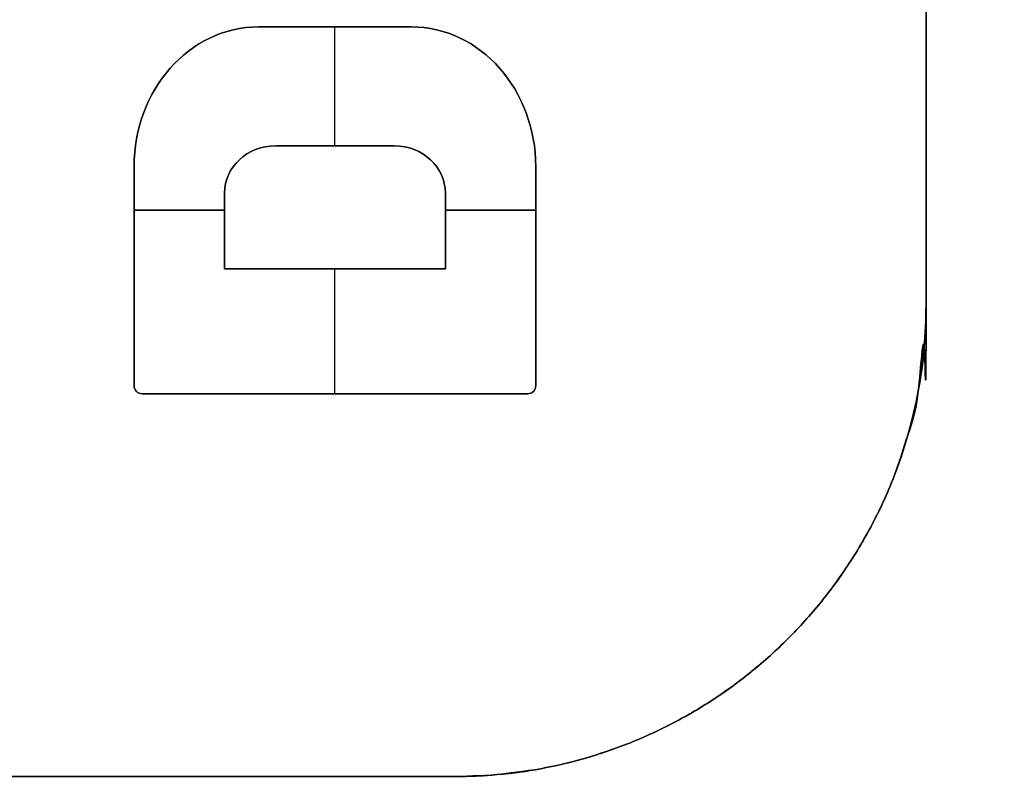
# Model space of a CAD drawing. Header units: millimetres. Extents: x -661 to 720, y -255 to 255.
# Tile 618 of 656: x -471.3 to -465.03, y -39.54 to -34.68. Entities that reach past the tile are written whole.
import ezdxf

# ---------------------------------------------------------------- set-up
doc = ezdxf.new("R2010")
doc.units = ezdxf.units.MM
doc.layers.add('Floreana 120', color=18, linetype='Continuous', true_color=0x000000)

msp = doc.modelspace()

# ---------------------------------------------------------------- linework, layer by layer
at = {"layer": 'Floreana 120', "color": 253, "true_color": 0x97aaae}
for p, q in [((-465.5296, -36.5, -0.05), (-465.5296, 36.5, -0.05)), ((-469.7799, -34.7256, -0.15), (-469.2941, -34.7256, -0.15)), ((-469.7799, -34.7256, -0.15), (-469.2941, -34.7256, -0.15)), ((-469.537, -34.7256, -0.2), (-469.537, -34.7256, -0.1)), ((-469.537, -34.7256, -0.2), (-469.537, -34.7256, -0.1)), ((-469.2941, -34.7256, -0.15), (-468.8073, -34.7256, -0.15)), ((-469.2941, -34.7256, -0.15), (-468.8073, -34.7256, -0.15)), ((-469.2938, -35.483, -0.1), (-469.2938, -34.7256, -0.1)), ((-469.2938, -35.483, -0.1), (-469.2938, -34.7256, -0.1)), ((-469.2938, -35.483, -0.2), (-469.2938, -34.7256, -0.2)), ((-469.2938, -35.483, -0.2), (-469.2938, -34.7256, -0.2)), ((-469.0507, -34.7256, -0.2), (-469.0507, -34.7256, -0.1)), ((-469.0507, -34.7256, -0.2), (-469.0507, -34.7256, -0.1)), ((-469.6705, -35.483, -0.15), (-469.2941, -35.483, -0.15)), ((-469.6705, -35.483, -0.15), (-469.2941, -35.483, -0.15)), ((-469.4823, -35.483, -0.1), (-469.4823, -35.483, -0.2)), ((-469.4823, -35.483, -0.1), (-469.4823, -35.483, -0.2)), ((-469.2941, -35.483, -0.15), (-468.9158, -35.483, -0.15)), ((-469.2941, -35.483, -0.15), (-468.9158, -35.483, -0.15)), ((-469.105, -35.483, -0.1), (-469.105, -35.483, -0.2)), ((-469.105, -35.483, -0.1), (-469.105, -35.483, -0.2)), ((-470.5727, -35.6167, -0.15), (-470.5727, -37.0113, -0.15)), ((-470.5727, -35.6167, -0.15), (-470.5727, -37.0113, -0.15)), ((-468.0148, -37.0113, -0.15), (-468.0148, -35.6167, -0.15)), ((-468.0148, -37.0113, -0.15), (-468.0148, -35.6167, -0.15)), ((-469.9969, -36.2669, -0.15), (-469.9969, -35.7839, -0.15)), ((-469.9969, -36.2669, -0.15), (-469.9969, -35.7839, -0.15)), ((-468.5906, -35.7839, -0.15), (-468.5906, -36.2669, -0.15)), ((-468.5906, -35.7839, -0.15), (-468.5906, -36.2669, -0.15)), ((-470.5727, -35.894, -0.1), (-469.9969, -35.894, -0.1)), ((-470.5727, -35.894, -0.1), (-469.9969, -35.894, -0.1)), ((-469.9969, -35.894, -0.2), (-470.5727, -35.894, -0.2)), ((-469.9969, -35.894, -0.2), (-470.5727, -35.894, -0.2)), ((-468.5906, -35.894, -0.1), (-468.0148, -35.894, -0.1)), ((-468.5906, -35.894, -0.1), (-468.0148, -35.894, -0.1)), ((-468.0148, -35.894, -0.2), (-468.5906, -35.894, -0.2)), ((-468.0148, -35.894, -0.2), (-468.5906, -35.894, -0.2)), ((-469.9969, -36.0254, -0.2), (-469.9969, -36.0254, -0.1)), ((-469.9969, -36.0254, -0.2), (-469.9969, -36.0254, -0.1)), ((-468.5906, -36.0254, -0.2), (-468.5906, -36.0254, -0.1)), ((-468.5906, -36.0254, -0.2), (-468.5906, -36.0254, -0.1)), ((-469.9969, -36.2669, -0.15), (-469.2941, -36.2669, -0.15)), ((-469.9969, -36.2669, -0.15), (-469.2941, -36.2669, -0.15)), ((-469.6455, -36.2669, -0.2), (-469.6455, -36.2669, -0.1)), ((-469.6455, -36.2669, -0.2), (-469.6455, -36.2669, -0.1)), ((-469.2941, -36.2669, -0.15), (-468.5906, -36.2669, -0.15)), ((-469.2941, -36.2669, -0.15), (-468.5906, -36.2669, -0.15)), ((-469.2938, -37.0624, -0.1), (-469.2938, -36.2669, -0.1)), ((-469.2938, -37.0624, -0.1), (-469.2938, -36.2669, -0.1)), ((-469.2938, -37.0624, -0.2), (-469.2938, -36.2669, -0.2)), ((-469.2938, -37.0624, -0.2), (-469.2938, -36.2669, -0.2)), ((-468.9424, -36.2669, -0.2), (-468.9424, -36.2669, -0.1)), ((-468.9424, -36.2669, -0.2), (-468.9424, -36.2669, -0.1)), ((-470.5727, -36.314, -0.2), (-470.5727, -36.314, -0.1)), ((-470.5727, -36.314, -0.2), (-470.5727, -36.314, -0.1)), ((-468.0148, -36.314, -0.2), (-468.0148, -36.314, -0.1)), ((-468.0148, -36.314, -0.2), (-468.0148, -36.314, -0.1)), ((-470.5202, -37.0624, -0.15), (-469.2941, -37.0624, -0.15)), ((-470.5202, -37.0624, -0.15), (-469.2941, -37.0624, -0.15)), ((-469.9071, -37.0624, -0.1), (-469.9071, -37.0624, -0.2)), ((-469.9071, -37.0624, -0.1), (-469.9071, -37.0624, -0.2)), ((-469.2941, -37.0624, -0.15), (-468.0664, -37.0624, -0.15)), ((-469.2941, -37.0624, -0.15), (-468.0664, -37.0624, -0.15)), ((-468.6803, -37.0624, -0.1), (-468.6803, -37.0624, -0.2)), ((-468.6803, -37.0624, -0.1), (-468.6803, -37.0624, -0.2)), ((-482.5296, -39.5, -0.05), (-468.5296, -39.5, -0.05))]:
    msp.add_line(p, q, dxfattribs=at)
at = {"layer": 'Floreana 120', "color": 250, "true_color": 0x282421}
for points, knots in [([(-652.0296, -251, 10), (-475.5296, -251, 10), (-299.0296, -251, 10), (-294.0296, -251, 10), (-294.0296, -246, 10), (-294.0296, 0, 10), (-294.0296, 246, 10), (-294.0296, 251, 10), (-299.0296, 251, 10), (-475.5296, 251, 10), (-652.0296, 251, 10), (-657.0296, 251, 10), (-657.0296, 246, 10), (-657.0296, 0, 10), (-657.0296, -246, 10), (-657.0296, -251, 10), (-652.0296, -251, 10)], [0, 0, 0, 353, 353, 363, 363, 855, 855, 865, 865, 1218, 1218, 1228, 1228, 1720, 1720, 1730, 1730, 1730]), ([(-294.0296, 246), (-294.0296, 0), (-294.0296, -246), (-294.0296, -251), (-299.0296, -251), (-475.5296, -251), (-652.0296, -251), (-657.0296, -251), (-657.0296, -246), (-657.0296, 0), (-657.0296, 246), (-657.0296, 251), (-652.0296, 251), (-475.5296, 251), (-299.0296, 251), (-294.0296, 251), (-294.0296, 246)], [0, 0, 0, 492, 492, 502, 502, 855, 855, 865, 865, 1357, 1357, 1367, 1367, 1720, 1720, 1730, 1730, 1730])]:
    msp.add_rational_spline(points, [1, 1, 1, 0.707106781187, 1, 1, 1, 0.707106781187, 1, 1, 1, 0.707106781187, 1, 1, 1, 0.707106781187, 1], degree=2, knots=knots, dxfattribs=at)
at = {"layer": 'Floreana 120', "color": 253, "true_color": 0x97aaae}
for points, weights, knots in [([(-482.5296, -39.5), (-475.5296, -39.5), (-468.5296, -39.5), (-465.5296, -39.5), (-465.5296, -36.5), (-465.5296, 0), (-465.5296, 36.5), (-465.5296, 39.5), (-468.5296, 39.5), (-475.5296, 39.5), (-482.5296, 39.5), (-485.5296, 39.5), (-485.5296, 36.5), (-485.5296, 0), (-485.5296, -36.5), (-485.5296, -39.5), (-482.5296, -39.5)], [1, 1, 1, 0.707106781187, 1, 1, 1, 0.707106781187, 1, 1, 1, 0.707106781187, 1, 1, 1, 0.707106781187, 1], [0, 0, 0, 14, 14, 20, 20, 93, 93, 99, 99, 113, 113, 119, 119, 192, 192, 198, 198, 198]), ([(-468.5296, -39.5, -0.1), (-475.5296, -39.5, -0.1), (-482.5296, -39.5, -0.1), (-485.5296, -39.5, -0.1), (-485.5296, -36.5, -0.1), (-485.5296, 0, -0.1), (-485.5296, 36.5, -0.1), (-485.5296, 39.5, -0.1), (-482.5296, 39.5, -0.1), (-475.5296, 39.5, -0.1), (-468.5296, 39.5, -0.1), (-465.5296, 39.5, -0.1), (-465.5296, 36.5, -0.1), (-465.5296, 0, -0.1), (-465.5296, -36.5, -0.1), (-465.5296, -39.5, -0.1), (-468.5296, -39.5, -0.1)], [1, 1, 1, 0.707106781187, 1, 1, 1, 0.707106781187, 1, 1, 1, 0.707106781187, 1, 1, 1, 0.707106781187, 1], [0, 0, 0, 14, 14, 20, 20, 93, 93, 99, 99, 113, 113, 119, 119, 192, 192, 198, 198, 198]), ([(-465.5296, -36.5), (-465.5296, -39.5), (-468.5296, -39.5), (-468.5296, -39.5, -0.05), (-468.5296, -39.5, -0.1), (-465.5296, -39.5, -0.1), (-465.5296, -36.5, -0.1), (-465.5296, -36.5, -0.05), (-465.5296, -36.5)], [1, 0.707106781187, 1, 1, 1, 0.707106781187, 1, 1, 1], [0, 0, 0, 6, 6, 6.1, 6.1, 12.1, 12.1, 12.2, 12.2, 12.2])]:
    msp.add_rational_spline(points, weights, degree=2, knots=knots, dxfattribs=at)
for points, degree in [([(-465.5296, -36.5, -0.1), (-465.5296, 0, -0.1), (-465.5296, 36.5, -0.1)], 2), ([(-465.5296, 36.5), (-465.5296, 0), (-465.5296, -36.5)], 2), ([(-469.7799, -34.7256, -0.2), (-470.2227, -34.7266, -0.2), (-470.5724, -35.1294, -0.2), (-470.5727, -35.6167, -0.2)], 3), ([(-470.5727, -35.6167, -0.1), (-470.5724, -35.1294, -0.1), (-470.2227, -34.7266, -0.1), (-469.7799, -34.7256, -0.1)], 3), ([(-469.7799, -34.7256, -0.15), (-470.2227, -34.7266, -0.15), (-470.5724, -35.1294, -0.15), (-470.5727, -35.6167, -0.15)], 3), ([(-469.7799, -34.7256, -0.2), (-470.2227, -34.7266, -0.2), (-470.5724, -35.1294, -0.2), (-470.5727, -35.6167, -0.2)], 3), ([(-470.5727, -35.6167, -0.1), (-470.5724, -35.1294, -0.1), (-470.2227, -34.7266, -0.1), (-469.7799, -34.7256, -0.1)], 3), ([(-469.7799, -34.7256, -0.15), (-470.2227, -34.7266, -0.15), (-470.5724, -35.1294, -0.15), (-470.5727, -35.6167, -0.15)], 3), ([(-469.2941, -34.7256, -0.2), (-469.537, -34.7256, -0.2), (-469.7799, -34.7256, -0.2)], 2), ([(-469.7799, -34.7256, -0.2), (-469.7799, -34.7256, -0.15), (-469.7799, -34.7256, -0.1)], 2), ([(-469.7799, -34.7256, -0.1), (-469.537, -34.7256, -0.1), (-469.2941, -34.7256, -0.1)], 2), ([(-469.7799, -34.7256, -0.1), (-469.7799, -34.7256, -0.15), (-469.7799, -34.7256, -0.2)], 2), ([(-469.7799, -34.7256, -0.1), (-469.7799, -34.7256, -0.15), (-469.7799, -34.7256, -0.2)], 2), ([(-469.2941, -34.7256, -0.2), (-469.537, -34.7256, -0.2), (-469.7799, -34.7256, -0.2)], 2), ([(-469.7799, -34.7256, -0.2), (-469.7799, -34.7256, -0.15), (-469.7799, -34.7256, -0.1)], 2), ([(-469.7799, -34.7256, -0.1), (-469.537, -34.7256, -0.1), (-469.2941, -34.7256, -0.1)], 2), ([(-469.2941, -34.7256, -0.1), (-469.2941, -34.7256, -0.15), (-469.2941, -34.7256, -0.2)], 2), ([(-468.8073, -34.7256, -0.2), (-469.0507, -34.7256, -0.2), (-469.2941, -34.7256, -0.2)], 2), ([(-469.2941, -34.7256, -0.2), (-469.2941, -34.7256, -0.15), (-469.2941, -34.7256, -0.1)], 2), ([(-469.2941, -34.7256, -0.1), (-469.0507, -34.7256, -0.1), (-468.8073, -34.7256, -0.1)], 2), ([(-468.8073, -34.7256, -0.2), (-469.0507, -34.7256, -0.2), (-469.2941, -34.7256, -0.2)], 2), ([(-469.2941, -34.7256, -0.2), (-469.2941, -34.7256, -0.15), (-469.2941, -34.7256, -0.1)], 2), ([(-469.2941, -34.7256, -0.1), (-469.0507, -34.7256, -0.1), (-468.8073, -34.7256, -0.1)], 2), ([(-469.2941, -34.7256, -0.1), (-469.2941, -34.7256, -0.15), (-469.2941, -34.7256, -0.2)], 2), ([(-468.0148, -35.6167, -0.2), (-468.0148, -35.1301, -0.2), (-468.3644, -34.7266, -0.2), (-468.8073, -34.7256, -0.2)], 3), ([(-468.8073, -34.7256, -0.2), (-468.8073, -34.7256, -0.15), (-468.8073, -34.7256, -0.1)], 2), ([(-468.8073, -34.7256, -0.1), (-468.3644, -34.7266, -0.1), (-468.0148, -35.1301, -0.1), (-468.0148, -35.6167, -0.1)], 3), ([(-468.0148, -35.6167, -0.15), (-468.0148, -35.1301, -0.15), (-468.3644, -34.7266, -0.15), (-468.8073, -34.7256, -0.15)], 3), ([(-468.8073, -34.7256, -0.1), (-468.8073, -34.7256, -0.15), (-468.8073, -34.7256, -0.2)], 2), ([(-468.0148, -35.6167, -0.2), (-468.0148, -35.1301, -0.2), (-468.3644, -34.7266, -0.2), (-468.8073, -34.7256, -0.2)], 3), ([(-468.8073, -34.7256, -0.2), (-468.8073, -34.7256, -0.15), (-468.8073, -34.7256, -0.1)], 2), ([(-468.8073, -34.7256, -0.1), (-468.3644, -34.7266, -0.1), (-468.0148, -35.1301, -0.1), (-468.0148, -35.6167, -0.1)], 3), ([(-468.0148, -35.6167, -0.15), (-468.0148, -35.1301, -0.15), (-468.3644, -34.7266, -0.15), (-468.8073, -34.7256, -0.15)], 3), ([(-468.8073, -34.7256, -0.1), (-468.8073, -34.7256, -0.15), (-468.8073, -34.7256, -0.2)], 2), ([(-470.3422, -34.9888, -0.1), (-470.3422, -34.9888, -0.15), (-470.3422, -34.9888, -0.2)], 2), ([(-470.3422, -34.9888, -0.1), (-470.3422, -34.9888, -0.15), (-470.3422, -34.9888, -0.2)], 2), ([(-468.245, -34.9891, -0.1), (-468.245, -34.9891, -0.15), (-468.245, -34.9891, -0.2)], 2), ([(-468.245, -34.9891, -0.1), (-468.245, -34.9891, -0.15), (-468.245, -34.9891, -0.2)], 2), ([(-469.9969, -35.7839, -0.2), (-469.9959, -35.62, -0.2), (-469.8536, -35.483, -0.2), (-469.6705, -35.483, -0.2)], 3), ([(-469.6705, -35.483, -0.1), (-469.8536, -35.483, -0.1), (-469.9959, -35.62, -0.1), (-469.9969, -35.7839, -0.1)], 3), ([(-469.9969, -35.7839, -0.15), (-469.9959, -35.62, -0.15), (-469.8536, -35.483, -0.15), (-469.6705, -35.483, -0.15)], 3), ([(-469.9969, -35.7839, -0.2), (-469.9959, -35.62, -0.2), (-469.8536, -35.483, -0.2), (-469.6705, -35.483, -0.2)], 3), ([(-469.6705, -35.483, -0.1), (-469.8536, -35.483, -0.1), (-469.9959, -35.62, -0.1), (-469.9969, -35.7839, -0.1)], 3), ([(-469.9969, -35.7839, -0.15), (-469.9959, -35.62, -0.15), (-469.8536, -35.483, -0.15), (-469.6705, -35.483, -0.15)], 3), ([(-469.2941, -35.483, -0.1), (-469.4823, -35.483, -0.1), (-469.6705, -35.483, -0.1)], 2), ([(-469.6705, -35.483, -0.1), (-469.6705, -35.483, -0.15), (-469.6705, -35.483, -0.2)], 2), ([(-469.6705, -35.483, -0.2), (-469.4823, -35.483, -0.2), (-469.2941, -35.483, -0.2)], 2), ([(-469.6705, -35.483, -0.2), (-469.6705, -35.483, -0.15), (-469.6705, -35.483, -0.1)], 2), ([(-469.6705, -35.483, -0.2), (-469.6705, -35.483, -0.15), (-469.6705, -35.483, -0.1)], 2), ([(-469.2941, -35.483, -0.1), (-469.4823, -35.483, -0.1), (-469.6705, -35.483, -0.1)], 2), ([(-469.6705, -35.483, -0.1), (-469.6705, -35.483, -0.15), (-469.6705, -35.483, -0.2)], 2), ([(-469.6705, -35.483, -0.2), (-469.4823, -35.483, -0.2), (-469.2941, -35.483, -0.2)], 2), ([(-468.9158, -35.483, -0.1), (-469.105, -35.483, -0.1), (-469.2941, -35.483, -0.1)], 2), ([(-469.2941, -35.483, -0.1), (-469.2941, -35.483, -0.15), (-469.2941, -35.483, -0.2)], 2), ([(-469.2941, -35.483, -0.2), (-469.105, -35.483, -0.2), (-468.9158, -35.483, -0.2)], 2), ([(-469.2941, -35.483, -0.2), (-469.2941, -35.483, -0.15), (-469.2941, -35.483, -0.1)], 2), ([(-469.2941, -35.483, -0.2), (-469.2941, -35.483, -0.15), (-469.2941, -35.483, -0.1)], 2), ([(-468.9158, -35.483, -0.1), (-469.105, -35.483, -0.1), (-469.2941, -35.483, -0.1)], 2), ([(-469.2941, -35.483, -0.1), (-469.2941, -35.483, -0.15), (-469.2941, -35.483, -0.2)], 2), ([(-469.2941, -35.483, -0.2), (-469.105, -35.483, -0.2), (-468.9158, -35.483, -0.2)], 2), ([(-468.9158, -35.483, -0.2), (-468.9158, -35.483, -0.15), (-468.9158, -35.483, -0.1)], 2), ([(-468.9158, -35.483, -0.1), (-468.9158, -35.483, -0.15), (-468.9158, -35.483, -0.2)], 2), ([(-468.9158, -35.483, -0.2), (-468.7339, -35.483, -0.2), (-468.5906, -35.62, -0.2), (-468.5906, -35.7839, -0.2)], 3), ([(-468.5906, -35.7839, -0.1), (-468.5906, -35.62, -0.1), (-468.7339, -35.483, -0.1), (-468.9158, -35.483, -0.1)], 3), ([(-468.9158, -35.483, -0.15), (-468.7339, -35.483, -0.15), (-468.5906, -35.62, -0.15), (-468.5906, -35.7839, -0.15)], 3), ([(-468.9158, -35.483, -0.1), (-468.9158, -35.483, -0.15), (-468.9158, -35.483, -0.2)], 2), ([(-468.9158, -35.483, -0.2), (-468.7339, -35.483, -0.2), (-468.5906, -35.62, -0.2), (-468.5906, -35.7839, -0.2)], 3), ([(-468.5906, -35.7839, -0.1), (-468.5906, -35.62, -0.1), (-468.7339, -35.483, -0.1), (-468.9158, -35.483, -0.1)], 3), ([(-468.9158, -35.483, -0.15), (-468.7339, -35.483, -0.15), (-468.5906, -35.62, -0.15), (-468.5906, -35.7839, -0.15)], 3), ([(-468.9158, -35.483, -0.2), (-468.9158, -35.483, -0.15), (-468.9158, -35.483, -0.1)], 2), ([(-469.902, -35.572, -0.1), (-469.902, -35.572, -0.15), (-469.902, -35.572, -0.2)], 2), ([(-469.902, -35.572, -0.1), (-469.902, -35.572, -0.15), (-469.902, -35.572, -0.2)], 2), ([(-468.685, -35.572, -0.1), (-468.685, -35.572, -0.15), (-468.685, -35.572, -0.2)], 2), ([(-468.685, -35.572, -0.1), (-468.685, -35.572, -0.15), (-468.685, -35.572, -0.2)], 2), ([(-470.5727, -37.0113, -0.1), (-470.5727, -36.314, -0.1), (-470.5727, -35.6167, -0.1)], 2), ([(-470.5727, -35.6167, -0.1), (-470.5727, -35.6167, -0.15), (-470.5727, -35.6167, -0.2)], 2), ([(-470.5727, -35.6167, -0.2), (-470.5727, -36.314, -0.2), (-470.5727, -37.0113, -0.2)], 2), ([(-470.5727, -35.6167, -0.2), (-470.5727, -35.6167, -0.15), (-470.5727, -35.6167, -0.1)], 2), ([(-470.5727, -37.0113, -0.1), (-470.5727, -36.314, -0.1), (-470.5727, -35.6167, -0.1)], 2), ([(-470.5727, -35.6167, -0.1), (-470.5727, -35.6167, -0.15), (-470.5727, -35.6167, -0.2)], 2), ([(-470.5727, -35.6167, -0.2), (-470.5727, -36.314, -0.2), (-470.5727, -37.0113, -0.2)], 2), ([(-470.5727, -35.6167, -0.2), (-470.5727, -35.6167, -0.15), (-470.5727, -35.6167, -0.1)], 2), ([(-468.0148, -35.6167, -0.1), (-468.0148, -35.6167, -0.15), (-468.0148, -35.6167, -0.2)], 2), ([(-468.0148, -35.6167, -0.1), (-468.0148, -36.314, -0.1), (-468.0148, -37.0113, -0.1)], 2), ([(-468.0148, -37.0113, -0.2), (-468.0148, -36.314, -0.2), (-468.0148, -35.6167, -0.2)], 2), ([(-468.0148, -35.6167, -0.2), (-468.0148, -35.6167, -0.15), (-468.0148, -35.6167, -0.1)], 2), ([(-468.0148, -35.6167, -0.1), (-468.0148, -36.314, -0.1), (-468.0148, -37.0113, -0.1)], 2), ([(-468.0148, -37.0113, -0.2), (-468.0148, -36.314, -0.2), (-468.0148, -35.6167, -0.2)], 2), ([(-468.0148, -35.6167, -0.2), (-468.0148, -35.6167, -0.15), (-468.0148, -35.6167, -0.1)], 2), ([(-468.0148, -35.6167, -0.1), (-468.0148, -35.6167, -0.15), (-468.0148, -35.6167, -0.2)], 2), ([(-469.9969, -35.7839, -0.1), (-469.9969, -35.7839, -0.15), (-469.9969, -35.7839, -0.2)], 2), ([(-469.9969, -35.7839, -0.1), (-469.9969, -35.7839, -0.15), (-469.9969, -35.7839, -0.2)], 2), ([(-469.9969, -35.7839, -0.1), (-469.9969, -36.0254, -0.1), (-469.9969, -36.2669, -0.1)], 2), ([(-469.9969, -36.2669, -0.2), (-469.9969, -36.0254, -0.2), (-469.9969, -35.7839, -0.2)], 2), ([(-469.9969, -35.7839, -0.2), (-469.9969, -35.7839, -0.15), (-469.9969, -35.7839, -0.1)], 2), ([(-469.9969, -35.7839, -0.1), (-469.9969, -36.0254, -0.1), (-469.9969, -36.2669, -0.1)], 2), ([(-469.9969, -36.2669, -0.2), (-469.9969, -36.0254, -0.2), (-469.9969, -35.7839, -0.2)], 2), ([(-469.9969, -35.7839, -0.2), (-469.9969, -35.7839, -0.15), (-469.9969, -35.7839, -0.1)], 2), ([(-468.5906, -35.7839, -0.2), (-468.5906, -35.7839, -0.15), (-468.5906, -35.7839, -0.1)], 2), ([(-468.5906, -35.7839, -0.2), (-468.5906, -35.7839, -0.15), (-468.5906, -35.7839, -0.1)], 2), ([(-468.5906, -36.2669, -0.1), (-468.5906, -36.0254, -0.1), (-468.5906, -35.7839, -0.1)], 2), ([(-468.5906, -35.7839, -0.1), (-468.5906, -35.7839, -0.15), (-468.5906, -35.7839, -0.2)], 2), ([(-468.5906, -35.7839, -0.2), (-468.5906, -36.0254, -0.2), (-468.5906, -36.2669, -0.2)], 2), ([(-468.5906, -36.2669, -0.1), (-468.5906, -36.0254, -0.1), (-468.5906, -35.7839, -0.1)], 2), ([(-468.5906, -35.7839, -0.1), (-468.5906, -35.7839, -0.15), (-468.5906, -35.7839, -0.2)], 2), ([(-468.5906, -35.7839, -0.2), (-468.5906, -36.0254, -0.2), (-468.5906, -36.2669, -0.2)], 2), ([(-469.2941, -36.2669, -0.2), (-469.6455, -36.2669, -0.2), (-469.9969, -36.2669, -0.2)], 2), ([(-469.9969, -36.2669, -0.2), (-469.9969, -36.2669, -0.15), (-469.9969, -36.2669, -0.1)], 2), ([(-469.9969, -36.2669, -0.1), (-469.6455, -36.2669, -0.1), (-469.2941, -36.2669, -0.1)], 2), ([(-469.9969, -36.2669, -0.1), (-469.9969, -36.2669, -0.15), (-469.9969, -36.2669, -0.2)], 2), ([(-469.9969, -36.2669, -0.1), (-469.9969, -36.2669, -0.15), (-469.9969, -36.2669, -0.2)], 2), ([(-469.2941, -36.2669, -0.2), (-469.6455, -36.2669, -0.2), (-469.9969, -36.2669, -0.2)], 2), ([(-469.9969, -36.2669, -0.2), (-469.9969, -36.2669, -0.15), (-469.9969, -36.2669, -0.1)], 2), ([(-469.9969, -36.2669, -0.1), (-469.6455, -36.2669, -0.1), (-469.2941, -36.2669, -0.1)], 2), ([(-468.5906, -36.2669, -0.2), (-468.9424, -36.2669, -0.2), (-469.2941, -36.2669, -0.2)], 2), ([(-469.2941, -36.2669, -0.2), (-469.2941, -36.2669, -0.15), (-469.2941, -36.2669, -0.1)], 2), ([(-469.2941, -36.2669, -0.1), (-468.9424, -36.2669, -0.1), (-468.5906, -36.2669, -0.1)], 2), ([(-469.2941, -36.2669, -0.1), (-469.2941, -36.2669, -0.15), (-469.2941, -36.2669, -0.2)], 2), ([(-468.5906, -36.2669, -0.2), (-468.9424, -36.2669, -0.2), (-469.2941, -36.2669, -0.2)], 2), ([(-469.2941, -36.2669, -0.2), (-469.2941, -36.2669, -0.15), (-469.2941, -36.2669, -0.1)], 2), ([(-469.2941, -36.2669, -0.1), (-468.9424, -36.2669, -0.1), (-468.5906, -36.2669, -0.1)], 2), ([(-469.2941, -36.2669, -0.1), (-469.2941, -36.2669, -0.15), (-469.2941, -36.2669, -0.2)], 2), ([(-468.5906, -36.2669, -0.1), (-468.5906, -36.2669, -0.15), (-468.5906, -36.2669, -0.2)], 2), ([(-468.5906, -36.2669, -0.1), (-468.5906, -36.2669, -0.15), (-468.5906, -36.2669, -0.2)], 2), ([(-468.5906, -36.2669, -0.2), (-468.5906, -36.2669, -0.15), (-468.5906, -36.2669, -0.1)], 2), ([(-468.5906, -36.2669, -0.2), (-468.5906, -36.2669, -0.15), (-468.5906, -36.2669, -0.1)], 2), ([(-465.5296, -36.5), (-465.5296, -36.5, -0.05), (-465.5296, -36.5, -0.1)], 2), ([(-470.5727, -37.0113, -0.2), (-470.5727, -37.0113, -0.15), (-470.5727, -37.0113, -0.1)], 2), ([(-470.5727, -37.0113, -0.2), (-470.5727, -37.0113, -0.15), (-470.5727, -37.0113, -0.1)], 2), ([(-470.5727, -37.0113, -0.1), (-470.5727, -37.0113, -0.15), (-470.5727, -37.0113, -0.2)], 2), ([(-470.5727, -37.0113, -0.2), (-470.5727, -37.0247, -0.2), (-470.5672, -37.0376, -0.2), (-470.5574, -37.0474, -0.2)], 3), ([(-470.5574, -37.0474, -0.1), (-470.5672, -37.0376, -0.1), (-470.5727, -37.0247, -0.1), (-470.5727, -37.0113, -0.1)], 3), ([(-470.5727, -37.0113, -0.15), (-470.5727, -37.0247, -0.15), (-470.5672, -37.0376, -0.15), (-470.5574, -37.0474, -0.15)], 3), ([(-470.5727, -37.0113, -0.1), (-470.5727, -37.0113, -0.15), (-470.5727, -37.0113, -0.2)], 2), ([(-470.5727, -37.0113, -0.2), (-470.5727, -37.0247, -0.2), (-470.5672, -37.0376, -0.2), (-470.5574, -37.0474, -0.2)], 3), ([(-470.5574, -37.0474, -0.1), (-470.5672, -37.0376, -0.1), (-470.5727, -37.0247, -0.1), (-470.5727, -37.0113, -0.1)], 3), ([(-470.5727, -37.0113, -0.15), (-470.5727, -37.0247, -0.15), (-470.5672, -37.0376, -0.15), (-470.5574, -37.0474, -0.15)], 3), ([(-470.5688, -37.0307, -0.1), (-470.5688, -37.0307, -0.15), (-470.5688, -37.0307, -0.2)], 2), ([(-470.5688, -37.0307, -0.1), (-470.5688, -37.0307, -0.15), (-470.5688, -37.0307, -0.2)], 2), ([(-470.5574, -37.0474, -0.1), (-470.5574, -37.0474, -0.15), (-470.5574, -37.0474, -0.2)], 2), ([(-470.5574, -37.0474, -0.2), (-470.5483, -37.0574, -0.2), (-470.5342, -37.0624, -0.2), (-470.5202, -37.0624, -0.2)], 3), ([(-470.5202, -37.0624, -0.1), (-470.5342, -37.0624, -0.1), (-470.5483, -37.0574, -0.1), (-470.5574, -37.0474, -0.1)], 3), ([(-470.5574, -37.0474, -0.15), (-470.5483, -37.0574, -0.15), (-470.5342, -37.0624, -0.15), (-470.5202, -37.0624, -0.15)], 3), ([(-470.5574, -37.0474, -0.1), (-470.5574, -37.0474, -0.15), (-470.5574, -37.0474, -0.2)], 2), ([(-470.5574, -37.0474, -0.2), (-470.5483, -37.0574, -0.2), (-470.5342, -37.0624, -0.2), (-470.5202, -37.0624, -0.2)], 3), ([(-470.5202, -37.0624, -0.1), (-470.5342, -37.0624, -0.1), (-470.5483, -37.0574, -0.1), (-470.5574, -37.0474, -0.1)], 3), ([(-470.5574, -37.0474, -0.15), (-470.5483, -37.0574, -0.15), (-470.5342, -37.0624, -0.15), (-470.5202, -37.0624, -0.15)], 3), ([(-470.5574, -37.0474, -0.2), (-470.5574, -37.0474, -0.15), (-470.5574, -37.0474, -0.1)], 2), ([(-470.5574, -37.0474, -0.2), (-470.5574, -37.0474, -0.15), (-470.5574, -37.0474, -0.1)], 2), ([(-468.0664, -37.0624, -0.2), (-468.0527, -37.0624, -0.2), (-468.0387, -37.0574, -0.2), (-468.0301, -37.0474, -0.2)], 3), ([(-468.0301, -37.0474, -0.1), (-468.0387, -37.0574, -0.1), (-468.0527, -37.0624, -0.1), (-468.0664, -37.0624, -0.1)], 3), ([(-468.0664, -37.0624, -0.15), (-468.0527, -37.0624, -0.15), (-468.0387, -37.0574, -0.15), (-468.0301, -37.0474, -0.15)], 3), ([(-468.0664, -37.0624, -0.2), (-468.0527, -37.0624, -0.2), (-468.0387, -37.0574, -0.2), (-468.0301, -37.0474, -0.2)], 3), ([(-468.0301, -37.0474, -0.1), (-468.0387, -37.0574, -0.1), (-468.0527, -37.0624, -0.1), (-468.0664, -37.0624, -0.1)], 3), ([(-468.0664, -37.0624, -0.15), (-468.0527, -37.0624, -0.15), (-468.0387, -37.0574, -0.15), (-468.0301, -37.0474, -0.15)], 3), ([(-468.0301, -37.0474, -0.2), (-468.0198, -37.0376, -0.2), (-468.0148, -37.0247, -0.2), (-468.0148, -37.0113, -0.2)], 3), ([(-468.0148, -37.0113, -0.1), (-468.0148, -37.0247, -0.1), (-468.0198, -37.0376, -0.1), (-468.0301, -37.0474, -0.1)], 3), ([(-468.0301, -37.0474, -0.15), (-468.0198, -37.0376, -0.15), (-468.0148, -37.0247, -0.15), (-468.0148, -37.0113, -0.15)], 3), ([(-468.0301, -37.0474, -0.2), (-468.0198, -37.0376, -0.2), (-468.0148, -37.0247, -0.2), (-468.0148, -37.0113, -0.2)], 3), ([(-468.0148, -37.0113, -0.1), (-468.0148, -37.0247, -0.1), (-468.0198, -37.0376, -0.1), (-468.0301, -37.0474, -0.1)], 3), ([(-468.0301, -37.0474, -0.15), (-468.0198, -37.0376, -0.15), (-468.0148, -37.0247, -0.15), (-468.0148, -37.0113, -0.15)], 3), ([(-468.0301, -37.0474, -0.2), (-468.0301, -37.0474, -0.15), (-468.0301, -37.0474, -0.1)], 2), ([(-468.0301, -37.0474, -0.2), (-468.0301, -37.0474, -0.15), (-468.0301, -37.0474, -0.1)], 2), ([(-468.0301, -37.0474, -0.1), (-468.0301, -37.0474, -0.15), (-468.0301, -37.0474, -0.2)], 2), ([(-468.0301, -37.0474, -0.1), (-468.0301, -37.0474, -0.15), (-468.0301, -37.0474, -0.2)], 2), ([(-468.0185, -37.0307, -0.1), (-468.0185, -37.0307, -0.15), (-468.0185, -37.0307, -0.2)], 2), ([(-468.0185, -37.0307, -0.1), (-468.0185, -37.0307, -0.15), (-468.0185, -37.0307, -0.2)], 2), ([(-468.0148, -37.0113, -0.1), (-468.0148, -37.0113, -0.15), (-468.0148, -37.0113, -0.2)], 2), ([(-468.0148, -37.0113, -0.1), (-468.0148, -37.0113, -0.15), (-468.0148, -37.0113, -0.2)], 2), ([(-468.0148, -37.0113, -0.2), (-468.0148, -37.0113, -0.15), (-468.0148, -37.0113, -0.1)], 2), ([(-468.0148, -37.0113, -0.2), (-468.0148, -37.0113, -0.15), (-468.0148, -37.0113, -0.1)], 2), ([(-470.5406, -37.0587, -0.1), (-470.5406, -37.0587, -0.15), (-470.5406, -37.0587, -0.2)], 2), ([(-470.5406, -37.0587, -0.1), (-470.5406, -37.0587, -0.15), (-470.5406, -37.0587, -0.2)], 2), ([(-470.5202, -37.0624, -0.2), (-470.5202, -37.0624, -0.15), (-470.5202, -37.0624, -0.1)], 2), ([(-469.2941, -37.0624, -0.1), (-469.9071, -37.0624, -0.1), (-470.5202, -37.0624, -0.1)], 2), ([(-470.5202, -37.0624, -0.1), (-470.5202, -37.0624, -0.15), (-470.5202, -37.0624, -0.2)], 2), ([(-470.5202, -37.0624, -0.2), (-469.9071, -37.0624, -0.2), (-469.2941, -37.0624, -0.2)], 2), ([(-469.2941, -37.0624, -0.1), (-469.9071, -37.0624, -0.1), (-470.5202, -37.0624, -0.1)], 2), ([(-470.5202, -37.0624, -0.1), (-470.5202, -37.0624, -0.15), (-470.5202, -37.0624, -0.2)], 2), ([(-470.5202, -37.0624, -0.2), (-469.9071, -37.0624, -0.2), (-469.2941, -37.0624, -0.2)], 2), ([(-470.5202, -37.0624, -0.2), (-470.5202, -37.0624, -0.15), (-470.5202, -37.0624, -0.1)], 2), ([(-468.0664, -37.0624, -0.1), (-468.6803, -37.0624, -0.1), (-469.2941, -37.0624, -0.1)], 2), ([(-469.2941, -37.0624, -0.1), (-469.2941, -37.0624, -0.15), (-469.2941, -37.0624, -0.2)], 2), ([(-469.2941, -37.0624, -0.2), (-468.6803, -37.0624, -0.2), (-468.0664, -37.0624, -0.2)], 2), ([(-468.0664, -37.0624, -0.1), (-468.6803, -37.0624, -0.1), (-469.2941, -37.0624, -0.1)], 2), ([(-469.2941, -37.0624, -0.1), (-469.2941, -37.0624, -0.15), (-469.2941, -37.0624, -0.2)], 2), ([(-469.2941, -37.0624, -0.2), (-468.6803, -37.0624, -0.2), (-468.0664, -37.0624, -0.2)], 2), ([(-469.2941, -37.0624, -0.2), (-469.2941, -37.0624, -0.15), (-469.2941, -37.0624, -0.1)], 2), ([(-469.2941, -37.0624, -0.2), (-469.2941, -37.0624, -0.15), (-469.2941, -37.0624, -0.1)], 2), ([(-468.0664, -37.0624, -0.2), (-468.0664, -37.0624, -0.15), (-468.0664, -37.0624, -0.1)], 2), ([(-468.0664, -37.0624, -0.1), (-468.0664, -37.0624, -0.15), (-468.0664, -37.0624, -0.2)], 2), ([(-468.0664, -37.0624, -0.1), (-468.0664, -37.0624, -0.15), (-468.0664, -37.0624, -0.2)], 2), ([(-468.0664, -37.0624, -0.2), (-468.0664, -37.0624, -0.15), (-468.0664, -37.0624, -0.1)], 2), ([(-468.0463, -37.0587, -0.1), (-468.0463, -37.0587, -0.15), (-468.0463, -37.0587, -0.2)], 2), ([(-468.0463, -37.0587, -0.1), (-468.0463, -37.0587, -0.15), (-468.0463, -37.0587, -0.2)], 2), ([(-466.4083, -38.6213, -0.1), (-466.4083, -38.6213, -0.05), (-466.4083, -38.6213)], 2), ([(-482.5296, -39.5, -0.1), (-475.5296, -39.5, -0.1), (-468.5296, -39.5, -0.1)], 2), ([(-468.5296, -39.5), (-475.5296, -39.5), (-482.5296, -39.5)], 2), ([(-468.5296, -39.5, -0.1), (-468.5296, -39.5, -0.05), (-468.5296, -39.5)], 2)]:
    msp.add_open_spline(points, degree=degree, dxfattribs=at)
for points, knots in [([(-468.0301, -37.0474, -0.1), (-468.0198, -37.0376, -0.1), (-468.0148, -37.0247, -0.1), (-468.0148, -37.0113, -0.1), (-468.0148, -36.5464, -0.1), (-468.0148, -36.0815, -0.1), (-468.0148, -35.6167, -0.1), (-468.0148, -35.1301, -0.1), (-468.3644, -34.7266, -0.1), (-468.8073, -34.7256, -0.1), (-468.9696, -34.7256, -0.1), (-469.1318, -34.7256, -0.1), (-469.2941, -34.7256, -0.1), (-469.456, -34.7256, -0.1), (-469.6179, -34.7256, -0.1), (-469.7799, -34.7256, -0.1), (-470.2227, -34.7266, -0.1), (-470.5724, -35.1294, -0.1), (-470.5727, -35.6167, -0.1), (-470.5727, -36.0815, -0.1), (-470.5727, -36.5464, -0.1), (-470.5727, -37.0113, -0.1), (-470.5727, -37.0247, -0.1), (-470.5672, -37.0376, -0.1), (-470.5574, -37.0474, -0.1), (-470.5483, -37.0574, -0.1), (-470.5342, -37.0624, -0.1), (-470.5202, -37.0624, -0.1), (-470.1115, -37.0624, -0.1), (-469.7028, -37.0624, -0.1), (-469.2941, -37.0624, -0.1), (-468.8849, -37.0624, -0.1), (-468.4757, -37.0624, -0.1), (-468.0664, -37.0624, -0.1), (-468.0527, -37.0624, -0.1), (-468.0387, -37.0574, -0.1), (-468.0301, -37.0474, -0.1)], [0, 0, 0, 0, 0.041543, 0.041543, 0.041543, 1.436118, 1.436118, 1.436118, 2.899482, 2.899482, 2.899482, 3.386274, 3.386274, 3.386274, 3.872033, 3.872033, 3.872033, 5.335566, 5.335566, 5.335566, 6.730141, 6.730141, 6.730141, 6.771509, 6.771509, 6.771509, 6.813977, 6.813977, 6.813977, 8.040088, 8.040088, 8.040088, 9.267748, 9.267748, 9.267748, 9.309539, 9.309539, 9.309539, 9.309539]), ([(-468.0301, -37.0474, -0.1), (-468.0198, -37.0376, -0.1), (-468.0148, -37.0247, -0.1), (-468.0148, -37.0113, -0.1), (-468.0148, -36.5464, -0.1), (-468.0148, -36.0815, -0.1), (-468.0148, -35.6167, -0.1), (-468.0148, -35.1301, -0.1), (-468.3644, -34.7266, -0.1), (-468.8073, -34.7256, -0.1), (-468.9696, -34.7256, -0.1), (-469.1318, -34.7256, -0.1), (-469.2941, -34.7256, -0.1), (-469.456, -34.7256, -0.1), (-469.6179, -34.7256, -0.1), (-469.7799, -34.7256, -0.1), (-470.2227, -34.7266, -0.1), (-470.5724, -35.1294, -0.1), (-470.5727, -35.6167, -0.1), (-470.5727, -36.0815, -0.1), (-470.5727, -36.5464, -0.1), (-470.5727, -37.0113, -0.1), (-470.5727, -37.0247, -0.1), (-470.5672, -37.0376, -0.1), (-470.5574, -37.0474, -0.1), (-470.5483, -37.0574, -0.1), (-470.5342, -37.0624, -0.1), (-470.5202, -37.0624, -0.1), (-470.1115, -37.0624, -0.1), (-469.7028, -37.0624, -0.1), (-469.2941, -37.0624, -0.1), (-468.8849, -37.0624, -0.1), (-468.4757, -37.0624, -0.1), (-468.0664, -37.0624, -0.1), (-468.0527, -37.0624, -0.1), (-468.0387, -37.0574, -0.1), (-468.0301, -37.0474, -0.1)], [0, 0, 0, 0, 0.041543, 0.041543, 0.041543, 1.436118, 1.436118, 1.436118, 2.899482, 2.899482, 2.899482, 3.386274, 3.386274, 3.386274, 3.872033, 3.872033, 3.872033, 5.335566, 5.335566, 5.335566, 6.730141, 6.730141, 6.730141, 6.771509, 6.771509, 6.771509, 6.813977, 6.813977, 6.813977, 8.040088, 8.040088, 8.040088, 9.267748, 9.267748, 9.267748, 9.309539, 9.309539, 9.309539, 9.309539]), ([(-468.0301, -37.0474, -0.2), (-468.0387, -37.0574, -0.2), (-468.0527, -37.0624, -0.2), (-468.0664, -37.0624, -0.2), (-468.4757, -37.0624, -0.2), (-468.8849, -37.0624, -0.2), (-469.2941, -37.0624, -0.2), (-469.7028, -37.0624, -0.2), (-470.1115, -37.0624, -0.2), (-470.5202, -37.0624, -0.2), (-470.5342, -37.0624, -0.2), (-470.5483, -37.0574, -0.2), (-470.5574, -37.0474, -0.2), (-470.5672, -37.0376, -0.2), (-470.5727, -37.0247, -0.2), (-470.5727, -37.0113, -0.2), (-470.5727, -36.5464, -0.2), (-470.5727, -36.0815, -0.2), (-470.5727, -35.6167, -0.2), (-470.5724, -35.1294, -0.2), (-470.2227, -34.7266, -0.2), (-469.7799, -34.7256, -0.2), (-469.6179, -34.7256, -0.2), (-469.456, -34.7256, -0.2), (-469.2941, -34.7256, -0.2), (-469.1318, -34.7256, -0.2), (-468.9696, -34.7256, -0.2), (-468.8073, -34.7256, -0.2), (-468.3644, -34.7266, -0.2), (-468.0148, -35.1301, -0.2), (-468.0148, -35.6167, -0.2), (-468.0148, -36.0815, -0.2), (-468.0148, -36.5464, -0.2), (-468.0148, -37.0113, -0.2), (-468.0148, -37.0247, -0.2), (-468.0198, -37.0376, -0.2), (-468.0301, -37.0474, -0.2)], [0, 0, 0, 0, 0.041788, 0.041788, 0.041788, 1.269449, 1.269449, 1.269449, 2.495559, 2.495559, 2.495559, 2.538028, 2.538028, 2.538028, 2.579395, 2.579395, 2.579395, 3.973971, 3.973971, 3.973971, 5.437503, 5.437503, 5.437503, 5.923262, 5.923262, 5.923262, 6.410054, 6.410054, 6.410054, 7.873418, 7.873418, 7.873418, 9.267994, 9.267994, 9.267994, 9.309539, 9.309539, 9.309539, 9.309539]), ([(-468.0301, -37.0474, -0.2), (-468.0387, -37.0574, -0.2), (-468.0527, -37.0624, -0.2), (-468.0664, -37.0624, -0.2), (-468.4757, -37.0624, -0.2), (-468.8849, -37.0624, -0.2), (-469.2941, -37.0624, -0.2), (-469.7028, -37.0624, -0.2), (-470.1115, -37.0624, -0.2), (-470.5202, -37.0624, -0.2), (-470.5342, -37.0624, -0.2), (-470.5483, -37.0574, -0.2), (-470.5574, -37.0474, -0.2), (-470.5672, -37.0376, -0.2), (-470.5727, -37.0247, -0.2), (-470.5727, -37.0113, -0.2), (-470.5727, -36.5464, -0.2), (-470.5727, -36.0815, -0.2), (-470.5727, -35.6167, -0.2), (-470.5724, -35.1294, -0.2), (-470.2227, -34.7266, -0.2), (-469.7799, -34.7256, -0.2), (-469.6179, -34.7256, -0.2), (-469.456, -34.7256, -0.2), (-469.2941, -34.7256, -0.2), (-469.1318, -34.7256, -0.2), (-468.9696, -34.7256, -0.2), (-468.8073, -34.7256, -0.2), (-468.3644, -34.7266, -0.2), (-468.0148, -35.1301, -0.2), (-468.0148, -35.6167, -0.2), (-468.0148, -36.0815, -0.2), (-468.0148, -36.5464, -0.2), (-468.0148, -37.0113, -0.2), (-468.0148, -37.0247, -0.2), (-468.0198, -37.0376, -0.2), (-468.0301, -37.0474, -0.2)], [0, 0, 0, 0, 0.041788, 0.041788, 0.041788, 1.269449, 1.269449, 1.269449, 2.495559, 2.495559, 2.495559, 2.538028, 2.538028, 2.538028, 2.579395, 2.579395, 2.579395, 3.973971, 3.973971, 3.973971, 5.437503, 5.437503, 5.437503, 5.923262, 5.923262, 5.923262, 6.410054, 6.410054, 6.410054, 7.873418, 7.873418, 7.873418, 9.267994, 9.267994, 9.267994, 9.309539, 9.309539, 9.309539, 9.309539]), ([(-469.2941, -36.2669, -0.1), (-469.5284, -36.2669, -0.1), (-469.7626, -36.2669, -0.1), (-469.9969, -36.2669, -0.1), (-469.9969, -36.1059, -0.1), (-469.9969, -35.9449, -0.1), (-469.9969, -35.7839, -0.1), (-469.9959, -35.62, -0.1), (-469.8536, -35.483, -0.1), (-469.6705, -35.483, -0.1), (-469.545, -35.483, -0.1), (-469.4196, -35.483, -0.1), (-469.2941, -35.483, -0.1), (-469.168, -35.483, -0.1), (-469.0419, -35.483, -0.1), (-468.9158, -35.483, -0.1), (-468.7339, -35.483, -0.1), (-468.5906, -35.62, -0.1), (-468.5906, -35.7839, -0.1), (-468.5906, -35.9449, -0.1), (-468.5906, -36.1059, -0.1), (-468.5906, -36.2669, -0.1), (-468.8251, -36.2669, -0.1), (-469.0596, -36.2669, -0.1), (-469.2941, -36.2669, -0.1)], [0, 0, 0, 0, 0.7028, 0.7028, 0.7028, 1.185803, 1.185803, 1.185803, 1.730378, 1.730378, 1.730378, 2.106755, 2.106755, 2.106755, 2.485026, 2.485026, 2.485026, 3.029138, 3.029138, 3.029138, 3.512141, 3.512141, 3.512141, 4.21563, 4.21563, 4.21563, 4.21563]), ([(-469.2941, -36.2669, -0.1), (-469.5284, -36.2669, -0.1), (-469.7626, -36.2669, -0.1), (-469.9969, -36.2669, -0.1), (-469.9969, -36.1059, -0.1), (-469.9969, -35.9449, -0.1), (-469.9969, -35.7839, -0.1), (-469.9959, -35.62, -0.1), (-469.8536, -35.483, -0.1), (-469.6705, -35.483, -0.1), (-469.545, -35.483, -0.1), (-469.4196, -35.483, -0.1), (-469.2941, -35.483, -0.1), (-469.168, -35.483, -0.1), (-469.0419, -35.483, -0.1), (-468.9158, -35.483, -0.1), (-468.7339, -35.483, -0.1), (-468.5906, -35.62, -0.1), (-468.5906, -35.7839, -0.1), (-468.5906, -35.9449, -0.1), (-468.5906, -36.1059, -0.1), (-468.5906, -36.2669, -0.1), (-468.8251, -36.2669, -0.1), (-469.0596, -36.2669, -0.1), (-469.2941, -36.2669, -0.1)], [0, 0, 0, 0, 0.7028, 0.7028, 0.7028, 1.185803, 1.185803, 1.185803, 1.730378, 1.730378, 1.730378, 2.106755, 2.106755, 2.106755, 2.485026, 2.485026, 2.485026, 3.029138, 3.029138, 3.029138, 3.512141, 3.512141, 3.512141, 4.21563, 4.21563, 4.21563, 4.21563]), ([(-469.2941, -36.2669, -0.2), (-469.0596, -36.2669, -0.2), (-468.8251, -36.2669, -0.2), (-468.5906, -36.2669, -0.2), (-468.5906, -36.1059, -0.2), (-468.5906, -35.9449, -0.2), (-468.5906, -35.7839, -0.2), (-468.5906, -35.62, -0.2), (-468.7339, -35.483, -0.2), (-468.9158, -35.483, -0.2), (-469.0419, -35.483, -0.2), (-469.168, -35.483, -0.2), (-469.2941, -35.483, -0.2), (-469.4196, -35.483, -0.2), (-469.545, -35.483, -0.2), (-469.6705, -35.483, -0.2), (-469.8536, -35.483, -0.2), (-469.9959, -35.62, -0.2), (-469.9969, -35.7839, -0.2), (-469.9969, -35.9449, -0.2), (-469.9969, -36.1059, -0.2), (-469.9969, -36.2669, -0.2), (-469.7626, -36.2669, -0.2), (-469.5284, -36.2669, -0.2), (-469.2941, -36.2669, -0.2)], [0, 0, 0, 0, 0.703489, 0.703489, 0.703489, 1.186492, 1.186492, 1.186492, 1.730604, 1.730604, 1.730604, 2.108875, 2.108875, 2.108875, 2.485252, 2.485252, 2.485252, 3.029827, 3.029827, 3.029827, 3.51283, 3.51283, 3.51283, 4.21563, 4.21563, 4.21563, 4.21563]), ([(-469.2941, -36.2669, -0.2), (-469.0596, -36.2669, -0.2), (-468.8251, -36.2669, -0.2), (-468.5906, -36.2669, -0.2), (-468.5906, -36.1059, -0.2), (-468.5906, -35.9449, -0.2), (-468.5906, -35.7839, -0.2), (-468.5906, -35.62, -0.2), (-468.7339, -35.483, -0.2), (-468.9158, -35.483, -0.2), (-469.0419, -35.483, -0.2), (-469.168, -35.483, -0.2), (-469.2941, -35.483, -0.2), (-469.4196, -35.483, -0.2), (-469.545, -35.483, -0.2), (-469.6705, -35.483, -0.2), (-469.8536, -35.483, -0.2), (-469.9959, -35.62, -0.2), (-469.9969, -35.7839, -0.2), (-469.9969, -35.9449, -0.2), (-469.9969, -36.1059, -0.2), (-469.9969, -36.2669, -0.2), (-469.7626, -36.2669, -0.2), (-469.5284, -36.2669, -0.2), (-469.2941, -36.2669, -0.2)], [0, 0, 0, 0, 0.703489, 0.703489, 0.703489, 1.186492, 1.186492, 1.186492, 1.730604, 1.730604, 1.730604, 2.108875, 2.108875, 2.108875, 2.485252, 2.485252, 2.485252, 3.029827, 3.029827, 3.029827, 3.51283, 3.51283, 3.51283, 4.21563, 4.21563, 4.21563, 4.21563])]:
    msp.add_open_spline(points, degree=3, knots=knots, dxfattribs=at)
msp.add_rational_spline([(-468.5296, -39.5, -0.05), (-466.7723, -39.5, -0.05), (-465.5296, -38.2574, -0.05), (-465.5296, -36.5, -0.05)], [1, 0.804737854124, 0.804737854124, 1], degree=3, dxfattribs=at)

doc.saveas('drawing.dxf')
